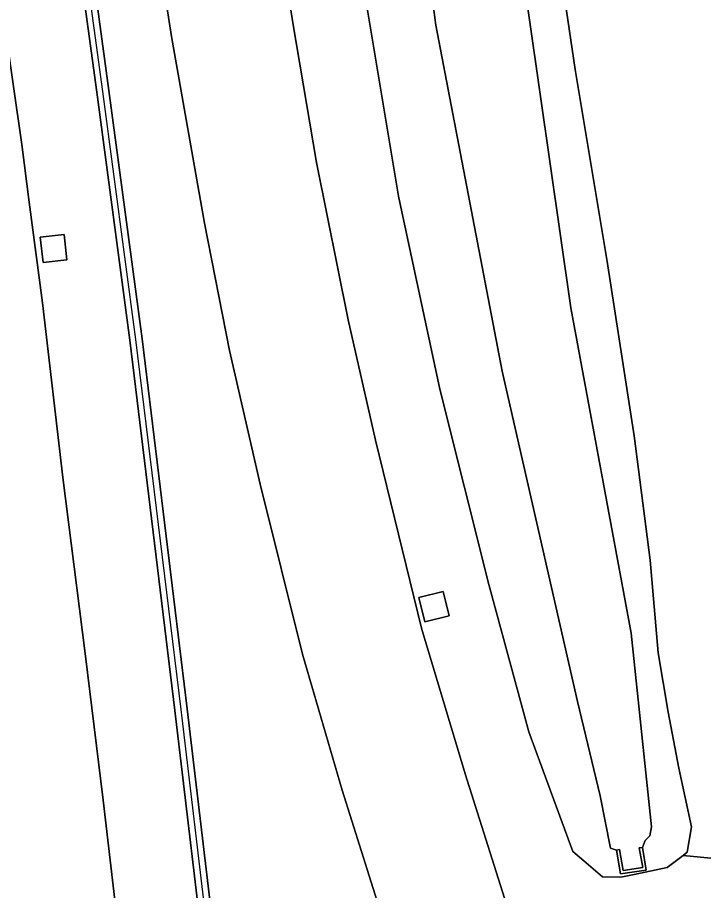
# Model space of a CAD drawing. Extents: x 157692 to 159674, y 381452 to 383291.
# Drawn here: x 157824 to 157868.2, y 382369.7 to 382426 of the extents above; entities that cross this region are included whole.
import ezdxf

# ---------------------------------------------------------------- set-up
doc = ezdxf.new("R2010")
doc.units = 0
for name, color, linetype in [('IMGEO_Berm_groen', 7, 'Continuous'), ('IMGEO_Groenvoorziening', 7, 'Continuous'), ('IMGEO_Muur', 7, 'Continuous'), ('IMGEO_Oever', 7, 'Continuous'), ('IMGEO_Rijbaan_autoweg', 7, 'Continuous'), ('IMGEO_Terreindeel_gesloten', 7, 'Continuous'), ('IMGEO_Waterloop', 7, 'Continuous')]:
    doc.layers.add(name, color=color, linetype=linetype)

msp = doc.modelspace()

# ---------------------------------------------------------------- linework, layer by layer
at = {"layer": 'IMGEO_Berm_groen'}
for points in [[(157826.286, 382524.227), (157828.151, 382512.818), (157829.401, 382504.485), (157832.497, 382484.768), (157835.533, 382465.129), (157838.604, 382445.606), (157841.754, 382425.566), (157843.268, 382416.672), (157845.291, 382406.527), (157847.056, 382398.777), (157850.024, 382386.648), (157852.854, 382377.254), (157855.928, 382367.516), (157858.639, 382359.412), (157861.725, 382350.361), (157864.114, 382342.935), (157866.762, 382334.417)], [(157808.702, 382523.242), (157810.863, 382509.599), (157811.363, 382506.518), (157813.731, 382491.812), (157816.116, 382475.954), (157818.338, 382460.244), (157820.385, 382445.991), (157821.868, 382435.155), (157823.11, 382425.779), (157824.25, 382417.843), (157824.735, 382414.122), (157825.583, 382407.621), (157826.899, 382396.364), (157828.336, 382384.998), (157829.499, 382375.542), (157830.602, 382366.139), (157831.432, 382359.163), (157832.339, 382351.014), (157832.634, 382348.645), (157832.889, 382346.607), (157833.943, 382338.394)], [(157856.759, 382336.283), (157854.06, 382346.44), (157851.141, 382356.401), (157848.032, 382366.304), (157844.909, 382376.191), (157842.348, 382384.97), (157839.621, 382395.92), (157837.645, 382404.56), (157836.032, 382412.761), (157833.912, 382424.807), (157832.442, 382434.223), (157830.869, 382444.46), (157829.693, 382452.404), (157827.74, 382464.228), (157826.243, 382474.383), (157824.836, 382483.271), (157822.253, 382499.12), (157819.327, 382518.326)], [(157839.736, 382333.375), (157837.894, 382349.385), (157836.965, 382357.418), (157834.129, 382381.328), (157831.22, 382405.212), (157829.092, 382421.206), (157826.926, 382437.113), (157825.755, 382445.104), (157824.653, 382453.066), (157823.531, 382460.959), (157822.343, 382468.986), (157821.163, 382476.876), (157819.94, 382484.823), (157818.717, 382492.77), (157817.454, 382500.754), (157816.211, 382508.72), (157814.953, 382516.587)], [(157815.728, 382516.722), (157817.028, 382508.779), (157818.251, 382500.832), (157819.491, 382492.925), (157820.715, 382484.958), (157821.937, 382477.011), (157823.121, 382469.062), (157824.324, 382461.114), (157825.45, 382453.143), (157826.546, 382445.22), (157827.719, 382437.21), (157829.871, 382421.312), (157832.014, 382405.313), (157834.923, 382381.438), (157837.761, 382357.481), (157838.661, 382349.46), (157840.532, 382333.449)], [(157880.839, 382332.538), (157878.807, 382347.427), (157876.456, 382364.251), (157876.325, 382365.483), (157876.223, 382366.718), (157876.148, 382367.955), (157876.134, 382368.253), (157876.101, 382369.194), (157876.082, 382370.433), (157876.091, 382371.095), (157866.904, 382371.984), (157865.879, 382371.211), (157863.739, 382370.753), (157862.888, 382370.575), (157861.694, 382370.611), (157860.503, 382371.627), (157859.792, 382372.233), (157856.949, 382379.959), (157854.377, 382389.454), (157851.221, 382402.067), (157848.539, 382414.505), (157846.555, 382426.496)]]:
    msp.add_lwpolyline(points, dxfattribs=at)
for points in [[(157827.166, 382410.398), (157825.632, 382410.228), (157825.452, 382411.857), (157826.986, 382412.027)], [(157849.853, 382388.624), (157851.417, 382388.996), (157851.816, 382387.443), (157850.252, 382387.05)]]:
    msp.add_lwpolyline(points, close=True, dxfattribs=at)
at = {"layer": 'IMGEO_Groenvoorziening'}
msp.add_lwpolyline([(157847.268, 382515.82), (157848.935, 382504.312), (157849.773, 382496.396), (157852.552, 382479.068), (157854.846, 382459.771), (157856.755, 382444.247), (157859.936, 382422.687), (157861.998, 382410.299), (157863.733, 382399.041), (157864.776, 382391.026), (157865.284, 382385.049), (157865.943, 382381.222), (157866.614, 382377.605), (157867.445, 382373.835), (157867.163, 382372.194), (157866.904, 382371.984), (157876.091, 382371.095), (157876.575, 382380.063)], dxfattribs=at)
at = {"layer": 'IMGEO_Muur'}
for points in [[(157814.953, 382516.587), (157816.211, 382508.72), (157817.454, 382500.754), (157818.717, 382492.77), (157819.94, 382484.823), (157821.163, 382476.876), (157822.343, 382468.986), (157823.531, 382460.959), (157824.653, 382453.066), (157825.755, 382445.104), (157826.926, 382437.113), (157829.092, 382421.206), (157831.22, 382405.212), (157834.129, 382381.328), (157836.965, 382357.418), (157837.894, 382349.385), (157839.736, 382333.375)], [(157840.532, 382333.449), (157838.661, 382349.46), (157837.761, 382357.481), (157834.923, 382381.438), (157832.014, 382405.313), (157829.871, 382421.312), (157827.719, 382437.21), (157826.546, 382445.22), (157825.45, 382453.143), (157824.324, 382461.114), (157823.121, 382469.062), (157821.937, 382477.011), (157820.715, 382484.958), (157819.491, 382492.925), (157818.251, 382500.832), (157817.028, 382508.779), (157815.728, 382516.722)], [(157838.743, 382315.364), (157842.151, 382312.392), (157841.516, 382319.33), (157841.622, 382319.335), (157840.133, 382333.419), (157838.278, 382349.415), (157837.362, 382357.464), (157834.525, 382381.39), (157831.617, 382405.262), (157829.489, 382421.259), (157827.322, 382437.169), (157826.174, 382445.17)]]:
    msp.add_lwpolyline(points, dxfattribs=at)
msp.add_lwpolyline([(157864.273, 382372.503), (157864.076, 382372.469), (157864.295, 382371.197), (157863.029, 382371.013), (157862.807, 382372.361), (157862.61, 382372.329), (157862.863, 382370.786), (157864.527, 382371.028)], close=True, dxfattribs=at)
at = {"layer": 'IMGEO_Oever'}
for points in [[(157840.739, 382543.08), (157845.617, 382509.207), (157845.888, 382504.452), (157850.589, 382473.165), (157852.966, 382453.928), (157859.667, 382407.294), (157863.558, 382386.328), (157864.864, 382373.828), (157864.746, 382373.237), (157864.447, 382372.939), (157864.273, 382372.503), (157864.527, 382371.028), (157862.863, 382370.786), (157862.61, 382372.329), (157862.22, 382372.442), (157861.561, 382375.819), (157860.079, 382381.9), (157855.24, 382403.212), (157850.961, 382425.543), (157842.663, 382488.373), (157835.58, 382534.978)], [(157846.555, 382426.496), (157848.539, 382414.505), (157851.221, 382402.067), (157854.377, 382389.454), (157856.949, 382379.959), (157859.792, 382372.233), (157860.503, 382371.627), (157861.694, 382370.611), (157862.888, 382370.575), (157863.739, 382370.753), (157865.879, 382371.211), (157866.904, 382371.984), (157867.163, 382372.194), (157867.445, 382373.835), (157866.614, 382377.605), (157865.943, 382381.222), (157865.284, 382385.049), (157864.776, 382391.026), (157863.733, 382399.041), (157861.998, 382410.299), (157859.936, 382422.687), (157856.755, 382444.247)]]:
    msp.add_lwpolyline(points, dxfattribs=at)
at = {"layer": 'IMGEO_Rijbaan_autoweg'}
for points in [[(157866.762, 382334.417), (157864.114, 382342.935), (157861.725, 382350.361), (157858.639, 382359.412), (157855.928, 382367.516), (157852.854, 382377.254), (157850.024, 382386.648), (157847.056, 382398.777), (157845.291, 382406.527), (157843.268, 382416.672), (157841.754, 382425.566), (157838.604, 382445.606), (157835.533, 382465.129), (157832.497, 382484.768), (157829.401, 382504.485), (157828.151, 382512.818), (157826.286, 382524.227)], [(157833.943, 382338.394), (157832.889, 382346.607), (157832.634, 382348.645), (157832.339, 382351.014), (157831.432, 382359.163), (157830.602, 382366.139), (157829.499, 382375.542), (157828.336, 382384.998), (157826.899, 382396.364), (157825.583, 382407.621), (157824.735, 382414.122), (157824.25, 382417.843), (157823.11, 382425.779), (157821.868, 382435.155), (157820.385, 382445.991), (157818.338, 382460.244), (157816.116, 382475.954), (157813.731, 382491.812), (157811.363, 382506.518), (157810.863, 382509.599), (157808.702, 382523.242)], [(157819.327, 382518.326), (157822.253, 382499.12), (157824.836, 382483.271), (157826.243, 382474.383), (157827.74, 382464.228), (157829.693, 382452.404), (157830.869, 382444.46), (157832.442, 382434.223), (157833.912, 382424.807), (157836.032, 382412.761), (157837.645, 382404.56), (157839.621, 382395.92), (157842.348, 382384.97), (157844.909, 382376.191), (157848.032, 382366.304), (157851.141, 382356.401), (157854.06, 382346.44), (157856.759, 382336.283)]]:
    msp.add_lwpolyline(points, dxfattribs=at)
at = {"layer": 'IMGEO_Terreindeel_gesloten'}
for points in [[(157827.166, 382410.398), (157826.986, 382412.027), (157825.452, 382411.857), (157825.632, 382410.228)], [(157851.417, 382388.996), (157849.853, 382388.624), (157850.252, 382387.05), (157851.816, 382387.443)]]:
    msp.add_lwpolyline(points, close=True, dxfattribs=at)
at = {"layer": 'IMGEO_Waterloop'}
msp.add_lwpolyline([(157835.58, 382534.978), (157842.663, 382488.373), (157850.961, 382425.543), (157855.24, 382403.212), (157860.079, 382381.9), (157861.561, 382375.819), (157862.22, 382372.442), (157862.61, 382372.329), (157862.807, 382372.361), (157863.029, 382371.013), (157864.295, 382371.197), (157864.076, 382372.469), (157864.273, 382372.503), (157864.447, 382372.939), (157864.746, 382373.237), (157864.864, 382373.828), (157863.558, 382386.328), (157859.667, 382407.294), (157852.966, 382453.928), (157850.589, 382473.165), (157845.888, 382504.452), (157845.617, 382509.207), (157840.739, 382543.08)], dxfattribs=at)

doc.saveas('drawing.dxf')
